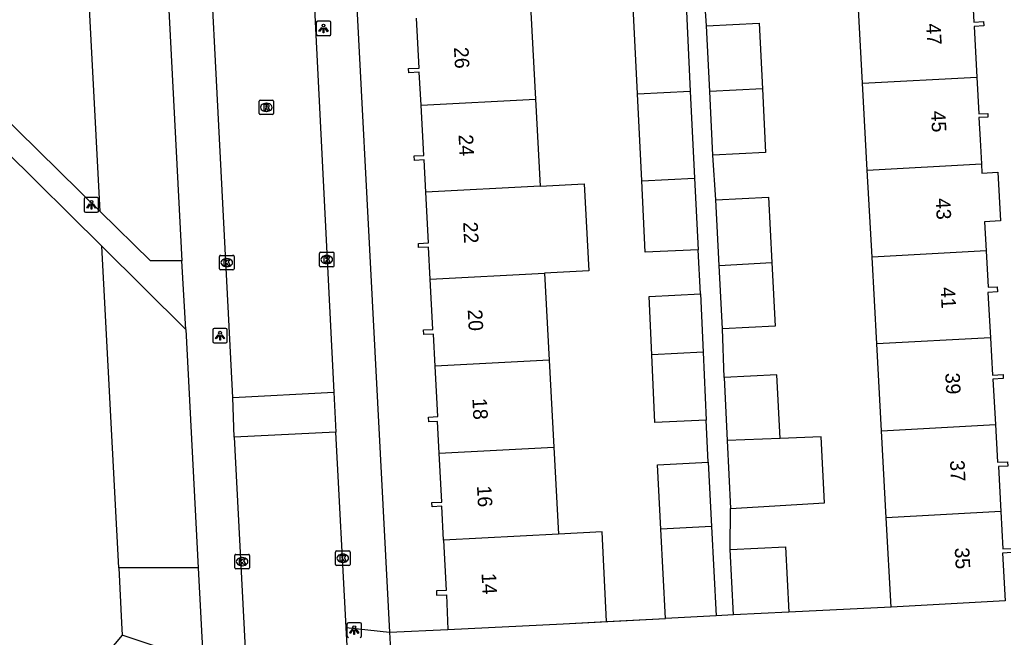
# Model space of a CAD drawing. Extents: x 161084 to 161928, y 385355 to 386522.
# Drawn here: x 161611.5 to 161679.2, y 386176.9 to 386219.4 of the extents above; entities that cross this region are included whole.
import ezdxf

# ---------------------------------------------------------------- set-up
doc = ezdxf.new("R2010")
doc.units = 0
for name, color, linetype in [('IMGEO_Groenvoorziening', 7, 'Continuous'), ('IMGEO_Kolk', 7, 'Continuous'), ('IMGEO_Lichtpunt', 7, 'Continuous'), ('IMGEO_Muur', 7, 'Continuous'), ('IMGEO_Pand', 7, 'Continuous'), ('IMGEO_Pand_nummerreeks', 7, 'Continuous'), ('IMGEO_Rijbaan_lokaal_open', 7, 'Continuous'), ('IMGEO_Rioolput', 7, 'Continuous'), ('IMGEO_Voetpad_open', 7, 'Continuous')]:
    doc.layers.add(name, color=color, linetype=linetype)

msp = doc.modelspace()

# ---------------------------------------------------------------- linework, layer by layer
at = {"layer": 'IMGEO_Groenvoorziening'}
for points in [[(161617.012, 386206.192), (161615.327, 386238.541)], [(161618.291, 386181.639), (161617.137, 386203.786)], [(161623.766, 386181.646), (161618.291, 386181.639)], [(161618.291, 386181.639), (161618.487, 386177.868), (161618.532, 386177.011)], [(161618.532, 386177.011), (161616.713, 386174.853)], [(161624.104, 386175.156), (161618.532, 386177.011)]]:
    msp.add_lwpolyline(points, dxfattribs=at)
at = {"layer": 'IMGEO_Kolk'}
for p, q in [((161625.23, 386202.239), (161625.23, 386203.091)), ((161625.305, 386203.165), (161626.157, 386203.165)), ((161625.718, 386202.945), (161625.743, 386202.945)), ((161626.231, 386203.091), (161626.231, 386202.239)), ((161632.113, 386202.448), (161632.113, 386203.3)), ((161632.188, 386203.374), (161633.04, 386203.374)), ((161632.601, 386203.154), (161632.626, 386203.154)), ((161633.114, 386203.3), (161633.114, 386202.448)), ((161626.157, 386202.165), (161625.305, 386202.165)), ((161625.741, 386202.385), (161625.716, 386202.385)), ((161633.04, 386202.374), (161632.188, 386202.374)), ((161632.624, 386202.594), (161632.599, 386202.594)), ((161626.365, 386182.575), (161627.217, 386182.575)), ((161633.216, 386181.882), (161633.216, 386182.734)), ((161633.291, 386182.808), (161634.143, 386182.808)), ((161633.704, 386182.588), (161633.729, 386182.588)), ((161634.217, 386182.734), (161634.217, 386181.882)), ((161626.29, 386181.649), (161626.29, 386182.501)), ((161626.778, 386182.355), (161626.803, 386182.355)), ((161627.291, 386182.501), (161627.291, 386181.649)), ((161633.727, 386182.028), (161633.702, 386182.028)), ((161627.217, 386181.575), (161626.365, 386181.575)), ((161626.801, 386181.795), (161626.776, 386181.795)), ((161634.143, 386181.808), (161633.291, 386181.808))]:
    msp.add_line(p, q, dxfattribs=at)
for points in [[(161625.23, 386202.239), (161625.23, 386203.091)], [(161625.305, 386203.165), (161626.157, 386203.165)], [(161625.551, 386202.865), (161625.674, 386202.865), (161625.674, 386202.714), (161625.804, 386202.865), (161625.968, 386202.865), (161625.822, 386202.714), (161625.975, 386202.465), (161625.823, 386202.465), (161625.738, 386202.629), (161625.674, 386202.562), (161625.674, 386202.465), (161625.551, 386202.465), (161625.551, 386202.865)], [(161626.231, 386203.091), (161626.231, 386202.239)], [(161632.113, 386202.448), (161632.113, 386203.3)], [(161632.188, 386203.374), (161633.04, 386203.374)], [(161632.434, 386203.074), (161632.557, 386203.074), (161632.557, 386202.923), (161632.687, 386203.074), (161632.851, 386203.074), (161632.705, 386202.923), (161632.858, 386202.674), (161632.706, 386202.674), (161632.621, 386202.838), (161632.557, 386202.771), (161632.557, 386202.674), (161632.434, 386202.674), (161632.434, 386203.074)], [(161633.114, 386203.3), (161633.114, 386202.448)], [(161626.157, 386202.165), (161625.305, 386202.165)], [(161633.04, 386202.374), (161632.188, 386202.374)], [(161626.365, 386182.575), (161627.217, 386182.575)], [(161633.216, 386181.882), (161633.216, 386182.734)], [(161633.291, 386182.808), (161634.143, 386182.808)], [(161634.217, 386182.734), (161634.217, 386181.882)], [(161626.29, 386181.649), (161626.29, 386182.501)], [(161626.611, 386182.275), (161626.734, 386182.275), (161626.734, 386182.124), (161626.864, 386182.275), (161627.028, 386182.275), (161626.882, 386182.124), (161627.035, 386181.875), (161626.883, 386181.875), (161626.798, 386182.039), (161626.734, 386181.972), (161626.734, 386181.875), (161626.611, 386181.875), (161626.611, 386182.275)], [(161627.291, 386182.501), (161627.291, 386181.649)], [(161633.537, 386182.508), (161633.66, 386182.508), (161633.66, 386182.357), (161633.79, 386182.508), (161633.954, 386182.508), (161633.808, 386182.357), (161633.961, 386182.108), (161633.809, 386182.108), (161633.724, 386182.272), (161633.66, 386182.205), (161633.66, 386182.108), (161633.537, 386182.108), (161633.537, 386182.508)], [(161627.217, 386181.575), (161626.365, 386181.575)], [(161634.143, 386181.808), (161633.291, 386181.808)]]:
    msp.add_lwpolyline(points, dxfattribs=at)
for centre, start, end in [((161625.307, 386203.089), 91.55205, 178.44795), ((161625.307, 386203.089), 91.55205, 178.44795), ((161626.155, 386203.089), 1.55205, 88.44795), ((161626.155, 386203.089), 1.55205, 88.44795), ((161632.19, 386203.298), 91.55205, 178.44795), ((161632.19, 386203.298), 91.55205, 178.44795), ((161633.038, 386203.298), 1.55205, 88.44795), ((161633.038, 386203.298), 1.55205, 88.44795), ((161625.307, 386202.241), 181.55205, 268.44795), ((161625.307, 386202.241), 181.55205, 268.44795), ((161626.155, 386202.241), 271.55205, 358.44795), ((161626.155, 386202.241), 271.55205, 358.44795), ((161632.19, 386202.45), 181.55205, 268.44795), ((161632.19, 386202.45), 181.55205, 268.44795), ((161633.038, 386202.45), 271.55205, 358.44795), ((161633.038, 386202.45), 271.55205, 358.44795), ((161626.367, 386182.499), 91.55205, 178.44795), ((161626.367, 386182.499), 91.55205, 178.44795), ((161627.215, 386182.499), 1.55205, 88.44795), ((161627.215, 386182.499), 1.55205, 88.44795), ((161633.293, 386182.732), 91.55205, 178.44795), ((161633.293, 386182.732), 91.55205, 178.44795), ((161634.141, 386182.732), 1.55205, 88.44795), ((161634.141, 386182.732), 1.55205, 88.44795), ((161633.293, 386181.884), 181.55205, 268.44795), ((161633.293, 386181.884), 181.55205, 268.44795), ((161634.141, 386181.884), 271.55205, 358.44795), ((161634.141, 386181.884), 271.55205, 358.44795), ((161626.367, 386181.651), 181.55205, 268.44795), ((161626.367, 386181.651), 181.55205, 268.44795), ((161627.215, 386181.651), 271.55205, 358.44795), ((161627.215, 386181.651), 271.55205, 358.44795)]:
    msp.add_arc(centre, 0.0765, start, end, dxfattribs=at)
for centre, major_axis, ratio, start_param, end_param in [((161625.717, 386202.665), (-0.387, 0.002), 0.722429, 4.712389, 7.853982), ((161625.742, 386202.665), (-0.39, 0.002), 0.717154, 1.570796, 4.712389), ((161632.6, 386202.874), (-0.387, 0.002), 0.722429, 4.712389, 7.853982), ((161632.625, 386202.874), (-0.39, 0.002), 0.717154, 1.570796, 4.712389), ((161633.703, 386182.308), (-0.387, 0.002), 0.722429, 4.712389, 7.853982), ((161633.728, 386182.308), (-0.39, 0.002), 0.717154, 1.570796, 4.712389), ((161626.777, 386182.075), (-0.387, 0.002), 0.722429, 4.712389, 7.853982), ((161626.802, 386182.075), (-0.39, 0.002), 0.717154, 1.570796, 4.712389)]:
    msp.add_ellipse(centre, major_axis=major_axis, ratio=ratio, start_param=start_param, end_param=end_param, dxfattribs=at)
at = {"layer": 'IMGEO_Lichtpunt'}
for p, q in [((161631.894, 386219.193), (161631.894, 386218.386)), ((161631.894, 386219.193), (161631.894, 386218.386)), ((161632.796, 386219.288), (161631.988, 386219.288)), ((161632.796, 386219.288), (161631.988, 386219.288)), ((161632.89, 386218.386), (161632.89, 386219.193)), ((161632.89, 386218.386), (161632.89, 386219.193)), ((161631.988, 386218.292), (161632.796, 386218.292)), ((161631.988, 386218.292), (161632.796, 386218.292)), ((161615.917, 386207.045), (161615.917, 386206.238)), ((161615.917, 386207.045), (161615.917, 386206.238)), ((161616.819, 386207.14), (161616.011, 386207.14)), ((161616.819, 386207.14), (161616.011, 386207.14)), ((161616.913, 386206.238), (161616.913, 386207.045)), ((161616.913, 386206.238), (161616.913, 386207.045)), ((161616.011, 386206.144), (161616.819, 386206.144)), ((161616.011, 386206.144), (161616.819, 386206.144)), ((161625.676, 386198.13), (161624.868, 386198.13)), ((161625.676, 386198.13), (161624.868, 386198.13)), ((161624.774, 386198.035), (161624.774, 386197.228)), ((161624.774, 386198.035), (161624.774, 386197.228)), ((161625.77, 386197.228), (161625.77, 386198.035)), ((161625.77, 386197.228), (161625.77, 386198.035)), ((161624.868, 386197.134), (161625.676, 386197.134)), ((161624.868, 386197.134), (161625.676, 386197.134)), ((161634.91, 386177.857), (161634.102, 386177.857)), ((161634.91, 386177.857), (161634.102, 386177.857)), ((161634.008, 386177.762), (161634.008, 386176.955)), ((161634.008, 386177.762), (161634.008, 386176.955)), ((161635.004, 386176.955), (161635.004, 386177.762)), ((161635.004, 386176.955), (161635.004, 386177.762))]:
    msp.add_line(p, q, dxfattribs=at)
for points in [[(161632.268, 386218.857), (161632.307, 386218.829), (161632.119, 386218.567), (161632.081, 386218.594), (161632.268, 386218.857)], [(161632.37, 386218.809), (161632.417, 386218.809), (161632.417, 386218.487), (161632.37, 386218.487), (161632.37, 386218.809)], [(161632.48, 386218.829), (161632.518, 386218.856), (161632.705, 386218.594), (161632.666, 386218.566), (161632.48, 386218.829)], [(161616.291, 386206.709), (161616.33, 386206.681), (161616.142, 386206.419), (161616.104, 386206.446), (161616.291, 386206.709)], [(161616.393, 386206.661), (161616.44, 386206.661), (161616.44, 386206.339), (161616.393, 386206.339), (161616.393, 386206.661)], [(161616.503, 386206.681), (161616.541, 386206.708), (161616.728, 386206.446), (161616.689, 386206.418), (161616.503, 386206.681)], [(161625.148, 386197.699), (161625.187, 386197.671), (161624.999, 386197.409), (161624.961, 386197.436), (161625.148, 386197.699)], [(161625.25, 386197.651), (161625.297, 386197.651), (161625.297, 386197.329), (161625.25, 386197.329), (161625.25, 386197.651)], [(161625.36, 386197.671), (161625.398, 386197.698), (161625.585, 386197.436), (161625.546, 386197.408), (161625.36, 386197.671)], [(161634.382, 386177.426), (161634.421, 386177.398), (161634.233, 386177.136), (161634.195, 386177.163), (161634.382, 386177.426)], [(161634.484, 386177.378), (161634.531, 386177.378), (161634.531, 386177.056), (161634.484, 386177.056), (161634.484, 386177.378)], [(161634.594, 386177.398), (161634.632, 386177.425), (161634.819, 386177.163), (161634.78, 386177.135), (161634.594, 386177.398)]]:
    msp.add_lwpolyline(points, dxfattribs=at)
for centre in [(161632.393, 386218.991), (161616.416, 386206.843), (161625.273, 386197.833), (161634.507, 386177.56)]:
    msp.add_circle(centre, 0.0994, dxfattribs=at)
for centre, start, end in [((161631.988, 386219.193), 90, 180), ((161631.988, 386219.193), 90, 180), ((161632.796, 386219.193), 0, 90), ((161632.796, 386219.193), 0, 90), ((161631.988, 386218.386), 180, 270), ((161631.988, 386218.386), 180, 270), ((161632.796, 386218.386), 270, 0), ((161632.796, 386218.386), 270, 360), ((161616.011, 386207.045), 90, 180), ((161616.011, 386207.045), 90, 180), ((161616.819, 386207.045), 0, 90), ((161616.819, 386207.045), 0, 90), ((161616.011, 386206.238), 180, 270), ((161616.011, 386206.238), 180, 270), ((161616.819, 386206.238), 270, 0), ((161616.819, 386206.238), 270, 360), ((161624.868, 386198.035), 90, 180), ((161624.868, 386198.035), 90, 180), ((161625.676, 386198.035), 0, 90), ((161625.676, 386198.035), 0, 90), ((161624.868, 386197.228), 180, 270), ((161624.868, 386197.228), 180, 270), ((161625.676, 386197.228), 270, 0), ((161625.676, 386197.228), 270, 360), ((161634.102, 386177.762), 90, 180), ((161634.102, 386177.762), 90, 180), ((161634.91, 386177.762), 0, 90), ((161634.91, 386177.762), 0, 90), ((161634.102, 386176.955), 180, 270), ((161634.102, 386176.955), 180, 270), ((161634.91, 386176.955), 270, 0), ((161634.91, 386176.955), 270, 360)]:
    msp.add_arc(centre, 0.0946, start, end, dxfattribs=at)
at = {"layer": 'IMGEO_Muur'}
msp.add_lwpolyline([(161648.887, 386177.798), (161655.928, 386178.161)], dxfattribs=at)
at = {"layer": 'IMGEO_Pand'}
for points in [[(161677.048, 386221.426), (161677.168, 386219.222), (161677.828, 386219.258), (161677.844, 386218.964), (161677.175, 386218.927), (161677.365, 386215.442)], [(161657.348, 386220.469), (161657.641, 386214.476)], [(161669.504, 386215.013), (161669.178, 386220.997)], [(161646.666, 386219.91), (161646.982, 386213.918)], [(161654.009, 386214.286), (161653.716, 386220.279)], [(161639.107, 386213.506), (161638.987, 386215.776), (161638.261, 386215.738), (161638.246, 386216.023), (161638.973, 386216.061), (161638.792, 386219.498)], [(161658.754, 386218.958), (161662.38, 386219.142), (161662.609, 386214.637)], [(161658.983, 386214.439), (161658.754, 386218.958)], [(161669.504, 386215.013), (161677.365, 386215.442)], [(161677.365, 386215.442), (161677.503, 386212.91), (161678.119, 386212.943), (161678.133, 386212.688), (161677.512, 386212.654), (161677.596, 386211.111), (161677.686, 386209.458)], [(161654.009, 386214.286), (161657.641, 386214.476)], [(161657.641, 386214.476), (161657.933, 386208.484)], [(161662.609, 386214.637), (161658.983, 386214.439)], [(161659.204, 386210.07), (161658.983, 386214.439)], [(161662.609, 386214.637), (161662.831, 386210.254), (161659.204, 386210.07)], [(161669.83, 386209.03), (161669.504, 386215.013)], [(161639.107, 386213.506), (161646.982, 386213.918)], [(161646.982, 386213.918), (161647.298, 386207.927)], [(161654.302, 386208.294), (161654.009, 386214.286)], [(161639.445, 386207.516), (161639.328, 386209.732), (161638.657, 386209.697), (161638.64, 386210.015), (161639.289, 386210.05), (161639.107, 386213.506)], [(161669.83, 386209.03), (161677.686, 386209.458)], [(161670.156, 386203.046), (161669.83, 386209.03)], [(161677.686, 386209.458), (161677.721, 386208.824), (161678.824, 386208.884), (161679.006, 386205.539), (161677.901, 386205.479), (161678.01, 386203.474)], [(161654.302, 386208.294), (161657.933, 386208.484)], [(161658.174, 386203.55), (161654.542, 386203.372), (161654.302, 386208.294)], [(161657.933, 386208.484), (161658.174, 386203.55)], [(161647.298, 386207.927), (161639.445, 386207.516)], [(161647.298, 386207.927), (161650.341, 386208.087), (161650.657, 386202.095), (161647.614, 386201.935)], [(161639.74, 386201.523), (161639.623, 386203.735), (161638.938, 386203.699), (161638.923, 386203.981), (161639.629, 386204.018), (161639.445, 386207.516)], [(161659.406, 386206.991), (161663.032, 386207.175), (161663.261, 386202.67)], [(161659.635, 386202.473), (161659.406, 386206.991)], [(161678.01, 386203.474), (161670.156, 386203.046)], [(161670.482, 386197.062), (161670.156, 386203.046)], [(161678.01, 386203.474), (161678.146, 386200.967), (161678.764, 386201.001), (161678.783, 386200.643), (161678.137, 386200.608), (161678.307, 386197.489)], [(161659.635, 386202.473), (161663.261, 386202.67)], [(161659.856, 386198.103), (161659.635, 386202.473)], [(161663.261, 386202.67), (161663.483, 386198.287), (161659.856, 386198.103)], [(161640.07, 386195.532), (161639.953, 386197.741), (161639.304, 386197.707), (161639.287, 386198.027), (161639.922, 386198.06), (161639.74, 386201.523)], [(161639.74, 386201.523), (161647.614, 386201.935)], [(161647.614, 386201.935), (161647.93, 386195.943)], [(161654.994, 386196.312), (161654.806, 386200.338), (161658.335, 386200.503)], [(161658.335, 386200.503), (161658.521, 386196.497)], [(161678.307, 386197.489), (161670.482, 386197.062)], [(161678.307, 386197.489), (161678.447, 386194.914), (161679.173, 386194.954), (161679.188, 386194.674), (161678.474, 386194.635), (161678.644, 386191.506)], [(161670.808, 386191.079), (161670.482, 386197.062)], [(161658.521, 386196.497), (161654.994, 386196.312)], [(161658.739, 386191.82), (161655.211, 386191.656), (161654.994, 386196.312)], [(161658.521, 386196.497), (161658.739, 386191.82)], [(161640.36, 386189.539), (161640.244, 386191.732), (161639.646, 386191.7), (161639.628, 386192.027), (161640.253, 386192.06), (161640.07, 386195.532)], [(161647.93, 386195.943), (161640.07, 386195.532)], [(161647.93, 386195.943), (161648.246, 386189.951)], [(161663.821, 386190.558), (161663.598, 386194.946), (161659.972, 386194.762)], [(161659.972, 386194.762), (161660.182, 386190.415)], [(161670.808, 386191.079), (161678.644, 386191.506)], [(161678.644, 386191.506), (161678.785, 386188.916), (161679.483, 386188.954), (161679.499, 386188.658), (161678.85, 386188.623), (161679.019, 386185.525)], [(161660.408, 386185.741), (161666.878, 386186.132), (161666.649, 386190.664), (161663.821, 386190.558)], [(161671.134, 386185.095), (161670.808, 386191.079)], [(161663.821, 386190.558), (161660.182, 386190.415)], [(161660.182, 386190.415), (161660.408, 386185.741)], [(161640.653, 386183.546), (161640.532, 386185.886), (161639.869, 386185.851), (161639.854, 386186.137), (161640.537, 386186.173), (161640.36, 386189.539)], [(161640.36, 386189.539), (161648.246, 386189.951)], [(161648.246, 386189.951), (161648.562, 386183.96)], [(161655.611, 386184.314), (161655.383, 386188.732), (161658.883, 386188.912)], [(161658.883, 386188.912), (161659.111, 386184.49)], [(161679.019, 386185.525), (161671.134, 386185.095)], [(161679.019, 386185.525), (161679.16, 386182.945), (161679.767, 386182.978), (161679.782, 386182.699), (161679.147, 386182.664), (161679.327, 386179.366)], [(161671.469, 386178.938), (161671.134, 386185.095)], [(161648.562, 386183.96), (161640.653, 386183.546)], [(161651.883, 386177.952), (161651.565, 386184.118), (161648.562, 386183.96)], [(161659.111, 386184.49), (161655.611, 386184.314)], [(161655.928, 386178.161), (161655.611, 386184.314)], [(161659.111, 386184.49), (161659.428, 386178.341)], [(161640.653, 386183.546), (161640.833, 386180.08), (161640.162, 386180.053), (161640.181, 386179.763), (161640.852, 386179.79), (161640.95, 386177.391)], [(161660.396, 386182.904), (161664.196, 386183.1), (161664.427, 386178.599)], [(161660.627, 386178.403), (161660.396, 386182.904)], [(161679.327, 386179.366), (161671.469, 386178.938)], [(161664.427, 386178.599), (161660.627, 386178.403)], [(161640.95, 386177.391), (161648.887, 386177.798), (161651.883, 386177.952)], [(161659.428, 386178.341), (161655.928, 386178.161)]]:
    msp.add_lwpolyline(points, dxfattribs=at)
at = {"layer": 'IMGEO_Rijbaan_lokaal_open'}
for points in [[(161626.145, 386193.382), (161623.562, 386243.761)], [(161630.573, 386243.871), (161633.099, 386193.751)], [(161626.145, 386193.382), (161633.099, 386193.751)], [(161626.232, 386190.651), (161626.145, 386193.382)], [(161633.099, 386193.751), (161633.245, 386190.997)], [(161633.245, 386190.997), (161626.232, 386190.651)], [(161626.232, 386190.651), (161629.305, 386131.891), (161629.332, 386131.415), (161629.298, 386130.848), (161629.208, 386130.289), (161629.083, 386129.74), (161628.863, 386129.22)], [(161633.963, 386177.532), (161633.245, 386190.997)], [(161671.469, 386178.938), (161664.427, 386178.599)], [(161651.883, 386177.952), (161655.928, 386178.161)], [(161660.627, 386178.403), (161659.428, 386178.341)], [(161634.273, 386171.707), (161633.963, 386177.532)], [(161636.94, 386177.224), (161640.95, 386177.391)], [(161636.94, 386177.224), (161637.206, 386172.247)]]:
    msp.add_lwpolyline(points, dxfattribs=at)
at = {"layer": 'IMGEO_Rioolput'}
for p, q in [((161627.956, 386212.93), (161627.956, 386213.782)), ((161628.031, 386213.856), (161628.883, 386213.856)), ((161628.957, 386213.782), (161628.957, 386212.93)), ((161628.467, 386213.076), (161628.442, 386213.076)), ((161628.444, 386213.636), (161628.469, 386213.636)), ((161628.883, 386212.856), (161628.031, 386212.856))]:
    msp.add_line(p, q, dxfattribs=at)
for points in [[(161627.956, 386212.93), (161627.956, 386213.782)], [(161628.031, 386213.856), (161628.883, 386213.856)], [(161628.957, 386213.782), (161628.957, 386212.93)], [(161628.545, 386213.554), (161628.293, 386213.556), (161628.293, 386213.156)], [(161628.293, 386213.156), (161628.417, 386213.156), (161628.417, 386213.318), (161628.428, 386213.318)], [(161628.471, 386213.475), (161628.417, 386213.475), (161628.417, 386213.394)], [(161628.417, 386213.394), (161628.469, 386213.394)], [(161628.475, 386213.289), (161628.546, 386213.156), (161628.686, 386213.156), (161628.621, 386213.282)], [(161628.883, 386212.856), (161628.031, 386212.856)]]:
    msp.add_lwpolyline(points, dxfattribs=at)
for centre, radius, start, end in [((161628.033, 386213.78), 0.0765, 91.55205, 178.44795), ((161628.033, 386213.78), 0.0765, 91.55205, 178.44795), ((161628.881, 386213.78), 0.0765, 1.55205, 88.44795), ((161628.881, 386213.78), 0.0765, 1.55205, 88.44795), ((161628.427, 386213.265), 0.0533, 26.02933, 88.69889), ((161628.453, 386213.583), 0.19, 274.7715, 282.96867), ((161628.477, 386213.379), 0.0964, 77.00612, 93.18647), ((161628.491, 386213.436), 0.0378, 276.66336, 79.67722), ((161628.544, 386213.444), 0.109, 350.36119, 89.41601), ((161628.542, 386213.444), 0.112, 277.58423, 350.98172), ((161628.526, 386213.229), 0.108, 29.51342, 73.79051), ((161628.033, 386212.932), 0.0765, 181.55205, 268.44795), ((161628.033, 386212.932), 0.0765, 181.55205, 268.44795), ((161628.881, 386212.932), 0.0765, 271.55205, 358.44795), ((161628.881, 386212.932), 0.0765, 271.55205, 358.44795)]:
    msp.add_arc(centre, radius, start, end, dxfattribs=at)
for centre, major_axis, ratio, start_param, end_param in [((161628.443, 386213.356), (-0.387, 0.002), 0.722429, 4.712389, 7.853982), ((161628.468, 386213.356), (-0.39, 0.002), 0.717154, 1.570796, 4.712389)]:
    msp.add_ellipse(centre, major_axis=major_axis, ratio=ratio, start_param=start_param, end_param=end_param, dxfattribs=at)
at = {"layer": 'IMGEO_Voetpad_open'}
for points in [[(161633.431, 386244.407), (161636.94, 386177.224)], [(161620.769, 386238.686), (161622.648, 386202.795)], [(161658.754, 386218.958), (161658.552, 386222.037)], [(161617.012, 386206.192), (161608.46, 386214.573)], [(161608.302, 386210.434), (161610.462, 386210.396), (161617.137, 386203.786)], [(161659.406, 386206.991), (161659.204, 386210.07)], [(161622.648, 386202.795), (161620.49, 386202.784), (161617.012, 386206.192)], [(161617.137, 386203.786), (161622.911, 386198.068)], [(161658.335, 386200.503), (161658.174, 386203.55)], [(161622.911, 386198.068), (161622.648, 386202.795)], [(161659.972, 386194.762), (161659.856, 386198.103)], [(161622.911, 386198.068), (161623.766, 386181.646)], [(161658.883, 386188.912), (161658.739, 386191.82)], [(161660.396, 386182.904), (161660.408, 386185.741)], [(161623.766, 386181.646), (161624.104, 386175.156)], [(161633.963, 386177.532), (161636.94, 386177.224)]]:
    msp.add_lwpolyline(points, dxfattribs=at)

# ---------------------------------------------------------------- texts
at = {"layer": 'IMGEO_Pand_nummerreeks'}
for s, rotation, p in [('47', 273.12103, (161673.875, 386219.113)), ('26', 273.00425, (161641.37, 386217.485)), ('45', 273.12103, (161674.203, 386213.097)), ('24', 273.00425, (161641.686, 386211.464)), ('43', 273.12103, (161674.531, 386207.082)), ('22', 273.00209, (161642.002, 386205.446)), ('41', 273.12103, (161674.865, 386200.954)), ('20', 273.00425, (161642.318, 386199.419)), ('39', 273.12103, (161675.187, 386195.051)), ('18', 273.00425, (161642.639, 386193.307)), ('37', 273.12103, (161675.515, 386189.035)), ('16', 273.00425, (161642.954, 386187.289)), ('35', 273.12103, (161675.843, 386183.02)), ('14', 273.00209, (161643.27, 386181.268))]:
    msp.add_text(s, height=1, rotation=rotation, dxfattribs=at).set_placement(p)

doc.saveas('drawing.dxf')
